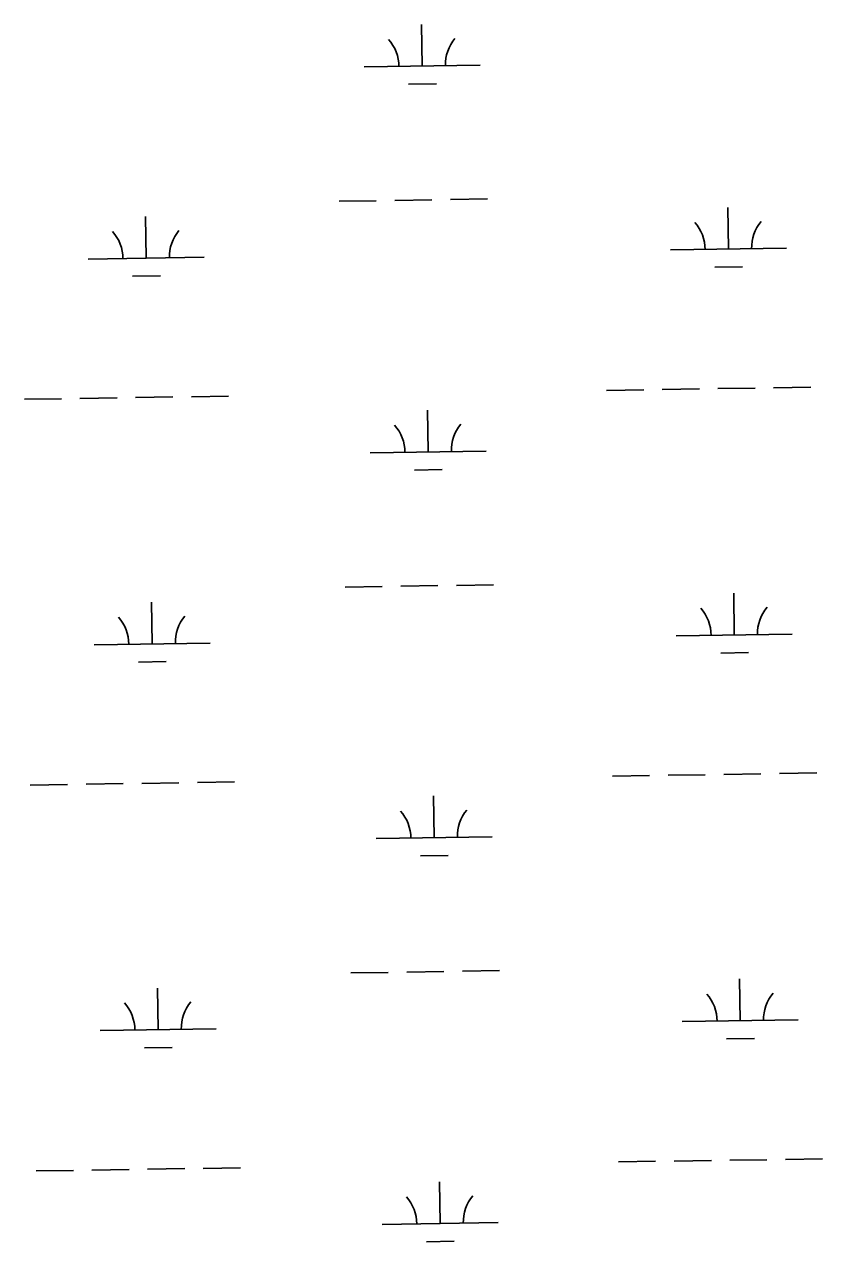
# Model space of a CAD drawing. Extents: x 3823584 to 3861785, y 301729 to 327625.
# Drawn here: x 3845216 to 3845905, y 323792 to 324842 of the extents above; entities that cross this region are included whole.
import ezdxf

# ---------------------------------------------------------------- set-up
doc = ezdxf.new("R2010")
doc.units = 0
doc.layers.add('V-WETL-SWMP', color=7, linetype='Continuous')

msp = doc.modelspace()

# ---------------------------------------------------------------- linework, layer by layer
at = {"layer": 'V-WETL-SWMP'}
for p, q in [((3845559.4, 324805.9), (3845558.8, 324841.9)), ((3845509.4, 324805.2), (3845609.4, 324806.7)), ((3845547.6, 324790.3), (3845571.6, 324790.7)), ((3845487.8, 324689.4), (3845519.8, 324689.9)), ((3845535.8, 324690.1), (3845567.8, 324690.6)), ((3845583.8, 324690.9), (3845615.7, 324691.4)), ((3845823.3, 324648.1), (3845822.7, 324684.1)), ((3845321.4, 324640.4), (3845320.9, 324676.4)), ((3845773.3, 324647.4), (3845873.3, 324648.9)), ((3845271.4, 324639.6), (3845371.4, 324641.2)), ((3845811.5, 324632.5), (3845835.5, 324632.9)), ((3845309.7, 324624.8), (3845333.7, 324625.2)), ((3845360.4, 324520.9), (3845392.4, 324521.4)), ((3845718.3, 324526.4), (3845750.3, 324526.9)), ((3845766.3, 324527.2), (3845798.3, 324527.7)), ((3845814.3, 324527.9), (3845846.3, 324528.4)), ((3845862.3, 324528.7), (3845894.3, 324529.1)), ((3845216.5, 324518.7), (3845248.5, 324519.2)), ((3845264.4, 324519.4), (3845296.4, 324519.9)), ((3845312.4, 324520.2), (3845344.4, 324520.7)), ((3845564.5, 324473.3), (3845564, 324509.3)), ((3845514.5, 324472.5), (3845614.5, 324474.1)), ((3845552.8, 324457.7), (3845576.7, 324458.1)), ((3845492.9, 324356.8), (3845524.9, 324357.3)), ((3845540.9, 324357.5), (3845572.9, 324358)), ((3845588.9, 324358.2), (3845620.9, 324358.7)), ((3845326.6, 324307.8), (3845326, 324343.8)), ((3845828.4, 324315.5), (3845827.9, 324351.5)), ((3845778.4, 324314.7), (3845878.4, 324316.3)), ((3845276.6, 324307), (3845376.6, 324308.5)), ((3845314.8, 324292.1), (3845338.8, 324292.5)), ((3845816.7, 324299.9), (3845840.6, 324300.3)), ((3845819.4, 324195.3), (3845851.4, 324195.8)), ((3845867.4, 324196), (3845899.4, 324196.5)), ((3845221.6, 324186.1), (3845253.6, 324186.6)), ((3845269.6, 324186.8), (3845301.6, 324187.3)), ((3845317.6, 324187.5), (3845349.6, 324188)), ((3845365.6, 324188.3), (3845397.6, 324188.8)), ((3845723.4, 324193.8), (3845755.4, 324194.3)), ((3845771.4, 324194.5), (3845803.4, 324195)), ((3845569.6, 324140.7), (3845569.1, 324176.7)), ((3845519.6, 324139.9), (3845619.6, 324141.4)), ((3845557.9, 324125.1), (3845581.9, 324125.4)), ((3845498, 324024.1), (3845530, 324024.6)), ((3845546, 324024.9), (3845578, 324025.4)), ((3845594, 324025.6), (3845626, 324026.1)), ((3845833.5, 323982.9), (3845833, 324018.9)), ((3845331.7, 323975.1), (3845331.1, 324011.1)), ((3845281.7, 323974.4), (3845381.7, 323975.9)), ((3845783.5, 323982.1), (3845883.5, 323983.6)), ((3845821.8, 323967.3), (3845845.8, 323967.6)), ((3845319.9, 323959.5), (3845343.9, 323959.9)), ((3845728.6, 323861.2), (3845760.6, 323861.7)), ((3845776.6, 323861.9), (3845808.6, 323862.4)), ((3845824.6, 323862.6), (3845856.5, 323863.1)), ((3845872.5, 323863.4), (3845904.5, 323863.9)), ((3845226.7, 323853.4), (3845258.7, 323853.9)), ((3845274.7, 323854.2), (3845306.7, 323854.7)), ((3845322.7, 323854.9), (3845354.7, 323855.4)), ((3845370.7, 323855.6), (3845402.7, 323856.1)), ((3845574.8, 323808), (3845574.2, 323844)), ((3845524.8, 323807.3), (3845624.8, 323808.8)), ((3845563, 323792.4), (3845587, 323792.8))]:
    msp.add_line(p, q, dxfattribs=at)
for centre, start, end in [((3845504.1, 324805.6), 0.1115, 41.6552), ((3845614.6, 324807.3), 140.1115, 181.6552), ((3845768, 324647.8), 0.1115, 41.6552), ((3845878.5, 324649.5), 140.1115, 181.6552), ((3845266.2, 324640), 0.1115, 41.6552), ((3845376.7, 324641.7), 140.1115, 181.6552), ((3845509.3, 324472.9), 0.1115, 41.6552), ((3845619.7, 324474.6), 140.1115, 181.6552), ((3845773.2, 324315.1), 0.1115, 41.6552), ((3845883.6, 324316.8), 140.1115, 181.6552), ((3845271.3, 324307.4), 0.1115, 41.6552), ((3845381.8, 324309.1), 140.1115, 181.6552), ((3845624.9, 324142), 140.1115, 181.6552), ((3845514.4, 324140.3), 0.1115, 41.6552), ((3845888.8, 323984.2), 140.1115, 181.6552), ((3845276.5, 323974.8), 0.1115, 41.6552), ((3845386.9, 323976.5), 140.1115, 181.6552), ((3845778.3, 323982.5), 0.1115, 41.6552), ((3845519.5, 323807.7), 0.1115, 41.6552), ((3845630, 323809.4), 140.1115, 181.6552)]:
    msp.add_arc(centre, 35.2, start, end, dxfattribs=at)

doc.saveas('drawing.dxf')
